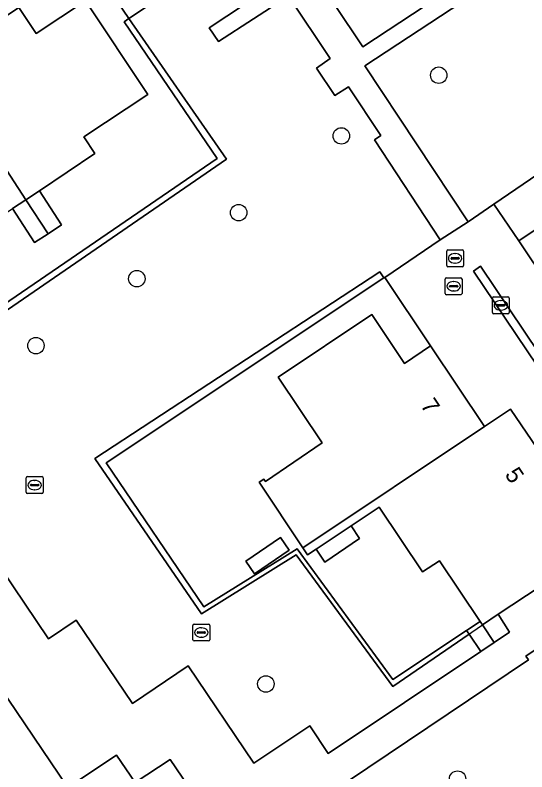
# Model space of a CAD drawing. Extents: x 158793 to 159888, y 384317 to 385256.
# Drawn here: x 159065.9 to 159096.33, y 384582.61 to 384627.65 of the extents above; entities that cross this region are included whole.
import ezdxf

# ---------------------------------------------------------------- set-up
doc = ezdxf.new("R2010")
doc.units = 0
for name, color, linetype in [('IMGEO_Boom', 7, 'Continuous'), ('IMGEO_Erf', 7, 'Continuous'), ('IMGEO_Groenvoorziening', 7, 'Continuous'), ('IMGEO_Haag', 7, 'Continuous'), ('IMGEO_Kolk', 7, 'Continuous'), ('IMGEO_Pand', 7, 'Continuous'), ('IMGEO_Pand_nummerreeks', 7, 'Continuous'), ('IMGEO_Rijbaan_lokaal_open', 7, 'Continuous'), ('IMGEO_Rioolput', 7, 'Continuous'), ('IMGEO_Voetpad_gesloten', 7, 'Continuous'), ('IMGEO_Voetpad_open', 7, 'Continuous')]:
    doc.layers.add(name, color=color, linetype=linetype)

msp = doc.modelspace()

# ---------------------------------------------------------------- linework, layer by layer
at = {"layer": 'IMGEO_Boom'}
for centre in [(159091.093, 384624.073), (159085.302, 384620.461), (159079.194, 384615.892), (159073.138, 384611.962), (159067.135, 384607.977), (159080.813, 384587.84), (159092.214, 384582.175)]:
    msp.add_circle(centre, 0.489, dxfattribs=at)
at = {"layer": 'IMGEO_Erf'}
msp.add_lwpolyline([(159059.027, 384606.175), (159077.911, 384619.118), (159072.39, 384627.254), (159072.658, 384627.446), (159070.296, 384630.934), (159069.385, 384630.332), (159067.304, 384628.917), (159066.125, 384628.106), (159067.155, 384626.557), (159070.078, 384628.501), (159073.783, 384622.932), (159069.978, 384620.4), (159070.649, 384619.405), (159067.347, 384617.182), (159068.664, 384615.164), (159067.861, 384614.64), (159067.057, 384614.115), (159065.74, 384616.131)], dxfattribs=at)
for points in [[(159091.13, 384595.159), (159090.126, 384594.518), (159087.557, 384598.356), (159085.886, 384597.242), (159086.391, 384596.49), (159084.312, 384595.093), (159083.801, 384595.854), (159083.293, 384595.516), (159083.012, 384595.938), (159080.41, 384599.845), (159080.693, 384600.033), (159080.783, 384599.897), (159084.167, 384602.201), (159081.553, 384606.108), (159087.113, 384609.828), (159089.059, 384606.919), (159090.613, 384607.959), (159087.883, 384612.037), (159087.836, 384612.005), (159071.316, 384601.011), (159077.121, 384592.427), (159082.677, 384595.88), (159088.369, 384588.11), (159092.755, 384591.023), (159093.564, 384591.56)], [(159082.203, 384595.805), (159080.143, 384594.395), (159079.629, 384595.146), (159081.689, 384596.556)]]:
    msp.add_lwpolyline(points, close=True, dxfattribs=at)
at = {"layer": 'IMGEO_Groenvoorziening'}
for points in [[(159103.802, 384638.624), (159095.902, 384633.237), (159093.881, 384636.112), (159091.339, 384639.907), (159081.883, 384633.575), (159081.526, 384633.338), (159086.579, 384625.758), (159093.239, 384630.167), (159093.798, 384629.312), (159086.701, 384624.623), (159092.844, 384615.354), (159094.379, 384616.401), (159103.529, 384622.642), (159105.246, 384620.163), (159112.838, 384625.132)], [(159050.987, 384617.98), (159050.633, 384617.743), (159058.95, 384605.65), (159078.461, 384619.069), (159072.658, 384627.446), (159072.39, 384627.254), (159077.911, 384619.118), (159059.027, 384606.175)], [(159087.836, 384612.005), (159087.593, 384612.37), (159070.636, 384601.253), (159076.982, 384592.004), (159082.614, 384595.522), (159088.371, 384587.681), (159092.897, 384590.811), (159092.755, 384591.023), (159088.369, 384588.11), (159082.677, 384595.88), (159077.121, 384592.427), (159071.316, 384601.011)], [(159104.09, 384583.585), (159098.192, 384592.01), (159097.358, 384591.456), (159097.934, 384590.617), (159096.281, 384589.493), (159096.425, 384589.271), (159085.665, 384582.039), (159091.785, 384572.961), (159097.56, 384576.832), (159096.496, 384578.523)], [(159094.628, 384591.985), (159093.696, 384591.364), (159094.398, 384590.316), (159095.294, 384590.917)]]:
    msp.add_lwpolyline(points, close=True, dxfattribs=at)
for points in [[(159079.875, 384632.241), (159072.658, 384627.446), (159078.461, 384619.069), (159058.95, 384605.65)], [(159059.496, 384602.965), (159067.874, 384590.535), (159069.539, 384591.642), (159072.876, 384586.683), (159076.198, 384588.909), (159080.104, 384583.132), (159083.425, 384585.352), (159084.526, 384583.696), (159093.592, 384589.775), (159092.897, 384590.811), (159088.371, 384587.681), (159082.614, 384595.522), (159076.982, 384592.004), (159070.636, 384601.253), (159087.593, 384612.37), (159087.836, 384612.005), (159087.883, 384612.037), (159091.18, 384614.272), (159087.279, 384620.222), (159087.659, 384620.489), (159085.726, 384623.381), (159084.923, 384622.861), (159083.814, 384624.492), (159084.629, 384625.064), (159082.155, 384628.802), (159077.994, 384626.082), (159077.435, 384626.893), (159081.593, 384629.649)], [(159079.033, 384577.582), (159075.124, 384583.348), (159073.047, 384581.967), (159071.935, 384583.601), (159069.025, 384581.685), (159057.289, 384599.045), (159053.994, 384596.838), (159051.213, 384600.975), (159035.899, 384590.661), (159037.135, 384588.782), (159038.467, 384589.669), (159039.062, 384590.058), (159042.314, 384585.11), (159041.822, 384584.725), (159038.069, 384582.188)]]:
    msp.add_lwpolyline(points, dxfattribs=at)
at = {"layer": 'IMGEO_Haag'}
for points in [[(159078.461, 384619.069), (159072.658, 384627.446), (159072.39, 384627.254), (159077.911, 384619.118), (159059.027, 384606.175), (159050.987, 384617.98), (159050.633, 384617.743), (159058.95, 384605.65)], [(159087.836, 384612.005), (159087.593, 384612.37), (159070.636, 384601.253), (159076.982, 384592.004), (159082.614, 384595.522), (159088.371, 384587.681), (159093.696, 384591.364), (159093.564, 384591.56), (159088.369, 384588.11), (159082.677, 384595.88), (159077.121, 384592.427), (159071.316, 384601.011)]]:
    msp.add_lwpolyline(points, close=True, dxfattribs=at)
at = {"layer": 'IMGEO_Kolk'}
for p, q in [((159094.286, 384609.949), (159094.286, 384610.801)), ((159094.361, 384610.875), (159095.213, 384610.875)), ((159094.774, 384610.655), (159094.799, 384610.655)), ((159095.287, 384610.801), (159095.287, 384609.949)), ((159094.545, 384610.369), (159094.545, 384610.381)), ((159094.983, 384610.332), (159094.585, 384610.332)), ((159094.588, 384610.418), (159094.986, 384610.418)), ((159094.797, 384610.095), (159094.772, 384610.095)), ((159095.029, 384610.381), (159095.029, 384610.369)), ((159095.213, 384609.875), (159094.361, 384609.875))]:
    msp.add_line(p, q, dxfattribs=at)
for points in [[(159094.286, 384609.949), (159094.286, 384610.801)], [(159094.361, 384610.875), (159095.213, 384610.875)], [(159095.287, 384610.801), (159095.287, 384609.949)], [(159095.213, 384609.875), (159094.361, 384609.875)]]:
    msp.add_lwpolyline(points, dxfattribs=at)
for centre, radius, start, end in [((159094.363, 384610.799), 0.0765, 91.552, 178.448), ((159094.363, 384610.799), 0.0765, 91.552, 178.448), ((159095.211, 384610.799), 0.0765, 1.552, 88.448), ((159095.211, 384610.799), 0.0765, 1.552, 88.448), ((159094.585, 384610.378), 0.0403, 85.8775, 175.7526), ((159094.582, 384610.368), 0.0366, 178.938, 274.7102), ((159094.986, 384610.375), 0.043, 264.8664, 352.4533), ((159094.99, 384610.38), 0.0386, 1.7309, 96.639), ((159094.363, 384609.951), 0.0765, 181.552, 268.448), ((159094.363, 384609.951), 0.0765, 181.552, 268.448), ((159095.211, 384609.951), 0.0765, 271.552, 358.448), ((159095.211, 384609.951), 0.0765, 271.552, 358.448)]:
    msp.add_arc(centre, radius, start, end, dxfattribs=at)
for centre, major_axis, ratio, start_param, end_param in [((159094.773, 384610.375), (-0.387, 0.002), 0.722429, 4.712389, 7.853982), ((159094.798, 384610.375), (-0.39, 0.002), 0.717154, 1.570796, 4.712389)]:
    msp.add_ellipse(centre, major_axis=major_axis, ratio=ratio, start_param=start_param, end_param=end_param, dxfattribs=at)
at = {"layer": 'IMGEO_Pand'}
for points in [[(159073.783, 384622.932), (159070.078, 384628.501), (159067.155, 384626.557), (159066.125, 384628.106), (159061.214, 384624.822), (159066.544, 384616.657), (159067.347, 384617.182), (159070.649, 384619.405), (159069.978, 384620.4)], [(159061.214, 384624.822), (159056.089, 384621.395), (159057.107, 384619.855), (159054.206, 384617.896), (159057.953, 384612.346), (159061.727, 384614.866), (159062.416, 384613.899), (159065.74, 384616.131), (159066.544, 384616.657)], [(159103.837, 384619.6), (159095.848, 384614.209), (159102.957, 384603.6), (159109.147, 384607.779), (159110.954, 384608.997)], [(159067.347, 384617.182), (159066.544, 384616.657), (159067.861, 384614.64), (159068.664, 384615.164)], [(159066.544, 384616.657), (159065.74, 384616.131), (159067.057, 384614.115), (159067.861, 384614.64)], [(159093.817, 384603.172), (159090.613, 384607.959), (159089.059, 384606.919), (159087.113, 384609.828), (159081.553, 384606.108), (159084.167, 384602.201), (159080.783, 384599.897), (159080.693, 384600.033), (159080.41, 384599.845), (159083.012, 384595.938)], [(159097.319, 384598.007), (159098.877, 384599.042), (159095.354, 384604.201), (159093.817, 384603.172), (159083.012, 384595.938), (159083.293, 384595.516), (159083.801, 384595.854), (159085.886, 384597.242), (159087.557, 384598.356), (159090.126, 384594.518), (159091.13, 384595.159), (159093.564, 384591.56), (159093.696, 384591.364), (159094.628, 384591.985), (159097.127, 384593.65), (159099.27, 384595.077)], [(159086.391, 384596.49), (159085.886, 384597.242), (159083.801, 384595.854), (159084.312, 384595.093)], [(159082.203, 384595.805), (159081.689, 384596.556), (159079.629, 384595.146), (159080.143, 384594.395)]]:
    msp.add_lwpolyline(points, close=True, dxfattribs=at)
at = {"layer": 'IMGEO_Rijbaan_lokaal_open'}
msp.add_lwpolyline([(159061.214, 384624.822), (159066.125, 384628.106), (159067.304, 384628.917), (159069.385, 384630.332), (159070.296, 384630.934), (159072.658, 384627.446), (159079.875, 384632.241), (159081.526, 384633.338), (159081.883, 384633.575), (159091.339, 384639.907), (159086.741, 384646.77), (159086.296, 384647.672), (159086.028, 384648.086), (159101.495, 384658.503), (159112.174, 384642.595), (159116.293, 384645.434), (159105.668, 384661.285), (159115.57, 384667.981)], dxfattribs=at)
for points in [[(159117.053, 384613.081), (159112.18, 384609.805), (159110.954, 384608.997), (159109.147, 384607.779), (159102.957, 384603.6), (159095.848, 384614.209), (159094.379, 384616.401), (159092.844, 384615.354), (159091.18, 384614.272), (159087.883, 384612.037), (159090.613, 384607.959), (159093.817, 384603.172), (159095.354, 384604.201), (159098.877, 384599.042), (159097.319, 384598.007), (159099.27, 384595.077), (159099.774, 384594.32), (159112.707, 384602.964), (159115.507, 384604.836), (159120.386, 384608.097)], [(159112.423, 384606.652), (159102.228, 384599.837), (159093.585, 384612.715), (159093.161, 384612.419), (159096.973, 384606.751), (159102.088, 384599.146), (159112.671, 384606.234)], [(159102.228, 384599.837), (159112.423, 384606.652), (159112.671, 384606.234), (159102.088, 384599.146), (159096.973, 384606.751), (159093.161, 384612.419), (159093.585, 384612.715)]]:
    msp.add_lwpolyline(points, close=True, dxfattribs=at)
at = {"layer": 'IMGEO_Rioolput'}
for p, q in [((159091.643, 384613.672), (159092.495, 384613.672)), ((159091.568, 384612.746), (159091.568, 384613.598)), ((159091.87, 384613.215), (159092.268, 384613.215)), ((159092.056, 384613.452), (159092.081, 384613.452)), ((159092.569, 384613.598), (159092.569, 384612.746)), ((159091.827, 384613.166), (159091.827, 384613.178)), ((159092.265, 384613.129), (159091.867, 384613.129)), ((159092.079, 384612.892), (159092.054, 384612.892)), ((159092.311, 384613.178), (159092.311, 384613.166)), ((159092.495, 384612.672), (159091.643, 384612.672)), ((159091.478, 384611.084), (159091.478, 384611.936)), ((159091.553, 384612.01), (159092.405, 384612.01)), ((159092.479, 384611.936), (159092.479, 384611.084)), ((159091.737, 384611.504), (159091.737, 384611.516)), ((159092.175, 384611.467), (159091.777, 384611.467)), ((159091.78, 384611.553), (159092.178, 384611.553)), ((159091.966, 384611.79), (159091.991, 384611.79)), ((159092.221, 384611.516), (159092.221, 384611.504)), ((159092.405, 384611.01), (159091.553, 384611.01)), ((159091.989, 384611.23), (159091.964, 384611.23)), ((159066.637, 384600.178), (159067.489, 384600.178)), ((159066.562, 384599.252), (159066.562, 384600.104)), ((159066.864, 384599.721), (159067.262, 384599.721)), ((159067.05, 384599.958), (159067.075, 384599.958)), ((159067.563, 384600.104), (159067.563, 384599.252)), ((159066.821, 384599.672), (159066.821, 384599.684)), ((159067.259, 384599.635), (159066.861, 384599.635)), ((159067.073, 384599.398), (159067.048, 384599.398)), ((159067.305, 384599.684), (159067.305, 384599.672)), ((159067.489, 384599.178), (159066.637, 384599.178)), ((159076.471, 384590.474), (159076.471, 384591.326)), ((159076.546, 384591.4), (159077.398, 384591.4)), ((159076.959, 384591.18), (159076.984, 384591.18)), ((159077.472, 384591.326), (159077.472, 384590.474)), ((159076.73, 384590.894), (159076.73, 384590.906)), ((159077.168, 384590.857), (159076.77, 384590.857)), ((159076.773, 384590.943), (159077.171, 384590.943)), ((159077.214, 384590.906), (159077.214, 384590.894)), ((159077.398, 384590.4), (159076.546, 384590.4)), ((159076.982, 384590.62), (159076.957, 384590.62))]:
    msp.add_line(p, q, dxfattribs=at)
for points in [[(159091.643, 384613.672), (159092.495, 384613.672)], [(159091.568, 384612.746), (159091.568, 384613.598)], [(159092.569, 384613.598), (159092.569, 384612.746)], [(159092.495, 384612.672), (159091.643, 384612.672)], [(159091.478, 384611.084), (159091.478, 384611.936)], [(159091.553, 384612.01), (159092.405, 384612.01)], [(159092.479, 384611.936), (159092.479, 384611.084)], [(159092.405, 384611.01), (159091.553, 384611.01)], [(159066.637, 384600.178), (159067.489, 384600.178)], [(159066.562, 384599.252), (159066.562, 384600.104)], [(159067.563, 384600.104), (159067.563, 384599.252)], [(159067.489, 384599.178), (159066.637, 384599.178)], [(159076.471, 384590.474), (159076.471, 384591.326)], [(159076.546, 384591.4), (159077.398, 384591.4)], [(159077.472, 384591.326), (159077.472, 384590.474)], [(159077.398, 384590.4), (159076.546, 384590.4)]]:
    msp.add_lwpolyline(points, dxfattribs=at)
for centre, radius, start, end in [((159091.645, 384613.596), 0.0765, 91.552, 178.448), ((159091.645, 384613.596), 0.0765, 91.552, 178.448), ((159092.493, 384613.596), 0.0765, 1.552, 88.448), ((159092.493, 384613.596), 0.0765, 1.552, 88.448), ((159091.867, 384613.175), 0.0403, 85.8775, 175.7526), ((159092.272, 384613.177), 0.0386, 1.7309, 96.639), ((159091.864, 384613.165), 0.0366, 178.938, 274.7102), ((159092.268, 384613.172), 0.043, 264.8664, 352.4533), ((159091.645, 384612.748), 0.0765, 181.552, 268.448), ((159091.645, 384612.748), 0.0765, 181.552, 268.448), ((159092.493, 384612.748), 0.0765, 271.552, 358.448), ((159092.493, 384612.748), 0.0765, 271.552, 358.448), ((159091.555, 384611.934), 0.0765, 91.552, 178.448), ((159091.555, 384611.934), 0.0765, 91.552, 178.448), ((159092.403, 384611.934), 0.0765, 1.552, 88.448), ((159092.403, 384611.934), 0.0765, 1.552, 88.448), ((159091.777, 384611.513), 0.0403, 85.8775, 175.7526), ((159091.774, 384611.503), 0.0366, 178.938, 274.7102), ((159092.178, 384611.51), 0.043, 264.8664, 352.4533), ((159092.182, 384611.515), 0.0386, 1.7309, 96.639), ((159091.555, 384611.086), 0.0765, 181.552, 268.448), ((159091.555, 384611.086), 0.0765, 181.552, 268.448), ((159092.403, 384611.086), 0.0765, 271.552, 358.448), ((159092.403, 384611.086), 0.0765, 271.552, 358.448), ((159066.639, 384600.102), 0.0765, 91.552, 178.448), ((159066.639, 384600.102), 0.0765, 91.552, 178.448), ((159067.487, 384600.102), 0.0765, 1.552, 88.448), ((159067.487, 384600.102), 0.0765, 1.552, 88.448), ((159066.861, 384599.681), 0.0403, 85.8775, 175.7526), ((159067.266, 384599.683), 0.0386, 1.7309, 96.639), ((159066.639, 384599.254), 0.0765, 181.552, 268.448), ((159066.639, 384599.254), 0.0765, 181.552, 268.448), ((159066.858, 384599.671), 0.0366, 178.938, 274.7102), ((159067.262, 384599.678), 0.043, 264.8664, 352.4533), ((159067.487, 384599.254), 0.0765, 271.552, 358.448), ((159067.487, 384599.254), 0.0765, 271.552, 358.448), ((159076.548, 384591.324), 0.0765, 91.552, 178.448), ((159076.548, 384591.324), 0.0765, 91.552, 178.448), ((159077.396, 384591.324), 0.0765, 1.552, 88.448), ((159077.396, 384591.324), 0.0765, 1.552, 88.448), ((159076.77, 384590.903), 0.0403, 85.8775, 175.7526), ((159076.767, 384590.893), 0.0366, 178.938, 274.7102), ((159077.171, 384590.9), 0.043, 264.8664, 352.4533), ((159077.175, 384590.905), 0.0386, 1.7309, 96.639), ((159076.548, 384590.476), 0.0765, 181.552, 268.448), ((159076.548, 384590.476), 0.0765, 181.552, 268.448), ((159077.396, 384590.476), 0.0765, 271.552, 358.448), ((159077.396, 384590.476), 0.0765, 271.552, 358.448)]:
    msp.add_arc(centre, radius, start, end, dxfattribs=at)
for centre, major_axis, ratio, start_param, end_param in [((159092.055, 384613.172), (-0.387, 0.002), 0.722429, 4.712389, 7.853982), ((159092.08, 384613.172), (-0.39, 0.002), 0.717154, 1.570796, 4.712389), ((159091.965, 384611.51), (-0.387, 0.002), 0.722429, 4.712389, 7.853982), ((159091.99, 384611.51), (-0.39, 0.002), 0.717154, 1.570796, 4.712389), ((159067.049, 384599.678), (-0.387, 0.002), 0.722429, 4.712389, 7.853982), ((159067.074, 384599.678), (-0.39, 0.002), 0.717154, 1.570796, 4.712389), ((159076.958, 384590.9), (-0.387, 0.002), 0.722429, 4.712389, 7.853982), ((159076.983, 384590.9), (-0.39, 0.002), 0.717154, 1.570796, 4.712389)]:
    msp.add_ellipse(centre, major_axis=major_axis, ratio=ratio, start_param=start_param, end_param=end_param, dxfattribs=at)
at = {"layer": 'IMGEO_Voetpad_gesloten'}
msp.add_lwpolyline([(159081.526, 384633.338), (159079.875, 384632.241), (159081.593, 384629.649), (159077.435, 384626.893), (159077.994, 384626.082), (159082.155, 384628.802), (159084.629, 384625.064), (159083.814, 384624.492), (159084.923, 384622.861), (159085.726, 384623.381), (159087.659, 384620.489), (159087.279, 384620.222), (159091.18, 384614.272), (159092.844, 384615.354), (159086.701, 384624.623), (159093.798, 384629.312), (159093.239, 384630.167), (159086.579, 384625.758)], close=True, dxfattribs=at)
for points in [[(159085.665, 384582.039), (159096.425, 384589.271), (159096.281, 384589.493), (159097.934, 384590.617), (159097.358, 384591.456), (159098.192, 384592.01), (159097.625, 384592.884), (159097.127, 384593.65), (159094.628, 384591.985), (159095.294, 384590.917), (159094.398, 384590.316), (159093.592, 384589.775), (159084.526, 384583.696), (159083.425, 384585.352), (159080.104, 384583.132), (159076.198, 384588.909), (159072.876, 384586.683), (159069.539, 384591.642), (159067.874, 384590.535), (159059.496, 384602.965)], [(159057.289, 384599.045), (159069.025, 384581.685), (159071.935, 384583.601), (159073.047, 384581.967), (159075.124, 384583.348), (159079.033, 384577.582)]]:
    msp.add_lwpolyline(points, dxfattribs=at)
at = {"layer": 'IMGEO_Voetpad_open'}
for points in [[(159094.379, 384616.401), (159095.848, 384614.209), (159103.837, 384619.6), (159110.954, 384608.997), (159112.18, 384609.805), (159109.18, 384614.35), (159108.298, 384615.649), (159107.094, 384617.418), (159105.711, 384619.452), (159105.246, 384620.163), (159103.529, 384622.642)], [(159093.696, 384591.364), (159093.564, 384591.56), (159092.755, 384591.023), (159092.897, 384590.811), (159093.592, 384589.775), (159094.398, 384590.316)]]:
    msp.add_lwpolyline(points, close=True, dxfattribs=at)

# ---------------------------------------------------------------- texts
at = {"layer": 'IMGEO_Pand_nummerreeks'}
for s, rotation, p in [('7', 303.598, (159089.975, 384604.42)), ('5', 304.1309, (159094.99, 384600.302))]:
    msp.add_text(s, height=1, rotation=rotation, dxfattribs=at).set_placement(p)

doc.saveas('drawing.dxf')
